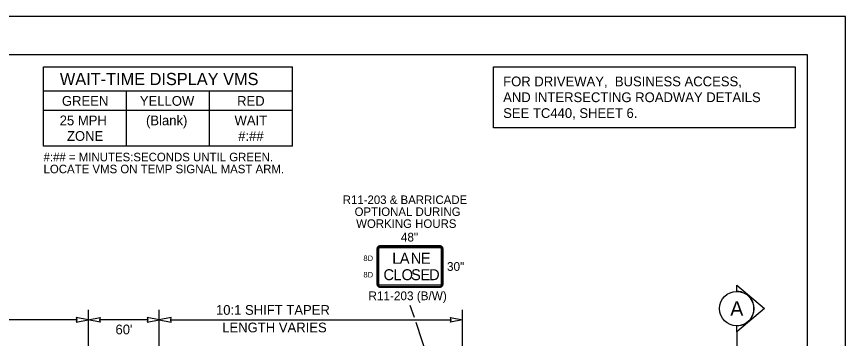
# Model space of a CAD drawing. Extents: x 99982 to 100176, y 99905 to 100011.
# Drawn here: x 100049.27 to 100056.06, y 99918.05 to 99920.69 of the extents above; entities that cross this region are included whole.
import ezdxf

# ---------------------------------------------------------------- set-up
doc = ezdxf.new("R2010")
doc.units = 0
for name, color, linetype in [('SH_GI_PlotLimits', 7, 'Continuous'), ('SH_GI_SheetBorder', 7, 'Continuous'), ('SH_TI_Tables', 7, 'Continuous'), ('SH_TI_WZSectionCut', 7, 'Continuous'), ('TR_SN_ConstructionSigns', 7, 'Continuous'), ('TR_WZ_PortableChangeMessageSign', 7, 'Continuous'), ('TR_WZ_WorkZoneDetails', 7, 'Continuous'), ('TR_WZ_WorkZoneTextCurrent', 7, 'Continuous')]:
    doc.layers.add(name, color=color, linetype=linetype)

msp = doc.modelspace()

# ---------------------------------------------------------------- linework, layer by layer
at = {"layer": 'SH_GI_PlotLimits'}
msp.add_lwpolyline([(100039.0625, 99909.6875), (100056.0625, 99909.6875), (100056.0625, 99920.6875), (100039.0625, 99920.6875)], close=True, dxfattribs=at)
at = {"layer": 'SH_GI_SheetBorder'}
for p, q in [((100040, 99920.375), (100055.75, 99920.375)), ((100055.75, 99920.375), (100055.75, 99910))]:
    msp.add_line(p, q, dxfattribs=at)
at = {"layer": 'SH_TI_Tables'}
msp.add_lwpolyline([(100053.1782, 99920.275), (100055.65, 99920.275), (100055.65, 99919.775), (100053.1782, 99919.775)], close=True, dxfattribs=at)
at = {"layer": 'SH_TI_WZSectionCut'}
for p, q in [((100055.1718, 99918.4317), (100055.1718, 99918.4816)), ((100055.1718, 99918.4816), (100055.4, 99918.2904)), ((100055.4, 99918.2904), (100055.1718, 99918.0993)), ((100055.1718, 99918.0993), (100055.1718, 99918.1492)), ((100055.1718, 99918.0993), (100055.1718, 99916.0193))]:
    msp.add_line(p, q, dxfattribs=at)
msp.add_circle((100055.1718, 99918.2904), 0.1412, dxfattribs=at)
msp.add_arc((100055.1718, 99918.2904), 0.1412, 269.99779, 90.00221, dxfattribs=at)
at = {"layer": 'TR_SN_ConstructionSigns'}
for p, q in [((100052.2247, 99918.4884), (100052.2247, 99918.7837)), ((100052.2247, 99918.7837), (100052.2247, 99918.4884)), ((100052.2247, 99918.7837), (100052.2247, 99918.4884)), ((100052.2303, 99918.7837), (100052.2303, 99918.4884)), ((100052.2388, 99918.4884), (100052.2388, 99918.7837)), ((100052.2458, 99918.8048), (100052.7436, 99918.8048)), ((100052.7436, 99918.8048), (100052.2458, 99918.8048)), ((100052.7436, 99918.8048), (100052.2458, 99918.8048)), ((100052.7436, 99918.7992), (100052.2458, 99918.7992)), ((100052.2458, 99918.7907), (100052.7436, 99918.7907)), ((100052.7506, 99918.7837), (100052.7506, 99918.4884)), ((100052.7591, 99918.4884), (100052.7591, 99918.7837)), ((100052.7647, 99918.7837), (100052.7647, 99918.4884)), ((100052.7647, 99918.4884), (100052.7647, 99918.7837)), ((100052.7647, 99918.4884), (100052.7647, 99918.7837)), ((100052.7436, 99918.4814), (100052.2458, 99918.4814)), ((100052.2458, 99918.4729), (100052.7436, 99918.4729)), ((100052.7436, 99918.4673), (100052.2458, 99918.4673)), ((100052.2458, 99918.4673), (100052.7436, 99918.4673)), ((100052.2458, 99918.4673), (100052.7436, 99918.4673))]:
    msp.add_line(p, q, dxfattribs=at)
for centre, radius, start, end in [((100052.2458, 99918.7837), 0.0211, 90, 180), ((100052.2458, 99918.7837), 0.0211, 90, 180), ((100052.2458, 99918.7837), 0.0211, 90, 180), ((100052.2458, 99918.7837), 0.0155, 90, 180.00001), ((100052.2458, 99918.7837), 0.00703, 90, 180.00001), ((100052.7436, 99918.7837), 0.0211, 0, 90), ((100052.7436, 99918.7837), 0.0211, 0, 90), ((100052.7436, 99918.7837), 0.0211, 0, 90), ((100052.7436, 99918.7837), 0.0155, 0, 90), ((100052.7436, 99918.7837), 0.00703, 0, 90), ((100052.2458, 99918.4884), 0.0211, 180, 270.00001), ((100052.2458, 99918.4884), 0.0211, 180, 270.00001), ((100052.2458, 99918.4884), 0.0211, 180, 270.00001), ((100052.2458, 99918.4884), 0.0155, 180.00001, 270), ((100052.2458, 99918.4884), 0.00703, 180.00001, 270), ((100052.7436, 99918.4884), 0.0155, 270, 0.00001), ((100052.7436, 99918.4884), 0.00703, 270, 0.00001), ((100052.7436, 99918.4884), 0.0211, 270.00001, 0.00001), ((100052.7436, 99918.4884), 0.0211, 270.00001, 0.00001), ((100052.7436, 99918.4884), 0.0211, 270.00001, 0.00001)]:
    msp.add_arc(centre, radius, start, end, dxfattribs=at)
at = {"layer": 'TR_WZ_PortableChangeMessageSign'}
for p, q in [((100049.4922, 99920.275), (100051.5322, 99920.275)), ((100049.4922, 99919.6227), (100049.4922, 99920.275)), ((100051.5322, 99919.6227), (100051.5322, 99920.275)), ((100051.5322, 99920.075), (100049.4922, 99920.075)), ((100050.1722, 99919.6227), (100050.1722, 99920.075)), ((100050.8522, 99919.6227), (100050.8522, 99920.075)), ((100050.1722, 99919.915), (100049.4922, 99919.915)), ((100050.8522, 99919.915), (100050.1722, 99919.915)), ((100051.5322, 99919.915), (100050.8522, 99919.915)), ((100051.5322, 99919.6227), (100049.4922, 99919.6227))]:
    msp.add_line(p, q, dxfattribs=at)
at = {"layer": 'TR_WZ_WorkZoneDetails'}
for p, q in [((100052.4947, 99918.3193), (100052.5282, 99918.2193)), ((100049.8576, 99918.2793), (100049.8576, 99916.9093)), ((100050.4406, 99917.5393), (100050.4406, 99918.2793)), ((100052.9246, 99916.5193), (100052.9246, 99918.2793)), ((100049.7638, 99918.1993), (100048.1013, 99918.1993)), ((100050.3469, 99918.1993), (100049.9513, 99918.1993)), ((100050.5343, 99918.1993), (100052.8309, 99918.1993)), ((100052.5416, 99918.1793), (100052.7264, 99917.6273))]:
    msp.add_line(p, q, dxfattribs=at)
for points in [[(100049.8576, 99918.1993), (100049.7593, 99918.2186), (100049.7638, 99918.1993), (100049.7593, 99918.18)], [(100049.8576, 99918.1993), (100049.9558, 99918.2186), (100049.9513, 99918.1993), (100049.9558, 99918.18)], [(100050.4406, 99918.1993), (100050.3423, 99918.2186), (100050.3469, 99918.1993), (100050.3423, 99918.18)], [(100050.4406, 99918.1993), (100050.5389, 99918.18), (100050.5343, 99918.1993), (100050.5389, 99918.2186)], [(100052.9246, 99918.1993), (100052.8263, 99918.18), (100052.8309, 99918.1993), (100052.8263, 99918.2186)]]:
    msp.add_lwpolyline(points, close=True, dxfattribs=at)

# ---------------------------------------------------------------- texts
at = {"layer": 'SH_TI_Tables'}
for s, p in [('FOR DRIVEWAY,  BUSINESS ACCESS, ', (100053.2582, 99920.115)), ('AND INTERSECTING ROADWAY DETAILS', (100053.2582, 99919.985)), ('SEE TC440, SHEET 6.', (100053.2582, 99919.855))]:
    msp.add_text(s, height=0.08, rotation=360, dxfattribs=at).set_placement(p)
at = {"layer": 'SH_TI_WZSectionCut'}
msp.add_text('A', height=0.12, rotation=359.99005, dxfattribs=at).set_placement((100055.1189, 99918.2313))
at = {"layer": 'TR_SN_ConstructionSigns'}
for s, p in [('48"', (100052.4199, 99918.8408)), ('30"', (100052.7979, 99918.6001)), ('R11-203 (B/W)', (100052.1543, 99918.3593))]:
    msp.add_text(s, height=0.072, rotation=360, dxfattribs=at).set_placement(p)
for s, height, p in [('8D', 0.045, (100052.1131, 99918.6811)), ('L', 0.09, (100052.3498, 99918.6586)), ('A', 0.09, (100052.411, 99918.6586)), ('N', 0.09, (100052.501, 99918.6586)), ('E', 0.09, (100052.5838, 99918.6586)), ('8D', 0.045, (100052.1131, 99918.5461)), ('C', 0.09, (100052.2773, 99918.5236)), ('L', 0.09, (100052.3583, 99918.5236)), ('O', 0.09, (100052.4258, 99918.5236)), ('S', 0.09, (100052.5032, 99918.5236)), ('E', 0.09, (100052.5797, 99918.5236)), ('D', 0.09, (100052.6508, 99918.5236))]:
    msp.add_text(s, height=height, dxfattribs=at).set_placement(p)
at = {"layer": 'TR_WZ_PortableChangeMessageSign'}
for s, height, p in [('WAIT-TIME DISPLAY VMS', 0.1, (100049.6261, 99920.125)), ('GREEN', 0.08, (100049.6428, 99919.955)), ('YELLOW', 0.08, (100050.2813, 99919.955)), ('RED', 0.08, (100051.0783, 99919.955)), ('25 MPH', 0.08, (100049.6246, 99919.795)), ('(Blank)', 0.08, (100050.3319, 99919.795)), ('WAIT', 0.08, (100051.0572, 99919.795)), ('ZONE', 0.08, (100049.6844, 99919.667)), ('#:##', 0.08, (100051.0873, 99919.667)), ('#:## = MINUTES:SECONDS UNTIL GREEN.', 0.07, (100049.4922, 99919.4993)), ('LOCATE VMS ON TEMP SIGNAL MAST ARM.', 0.07, (100049.4922, 99919.4013))]:
    msp.add_text(s, height=height, rotation=360, dxfattribs=at).set_placement(p)
at = {"layer": 'TR_WZ_WorkZoneTextCurrent'}
for s, p in [('R11-203 & BARRICADE', (100051.9439, 99919.1488)), ('OPTIONAL DURING', (100052.041, 99919.0508)), ('WORKING HOURS', (100052.0537, 99918.9528))]:
    msp.add_text(s, height=0.07, rotation=360, dxfattribs=at).set_placement(p)
for s, p in [('10:1 SHIFT TAPER', (100050.9051, 99918.2393)), ('LENGTH VARIES', (100050.9564, 99918.0953)), ("60'", (100050.0819, 99918.0791))]:
    msp.add_text(s, height=0.08, dxfattribs=at).set_placement(p)

doc.saveas('drawing.dxf')
